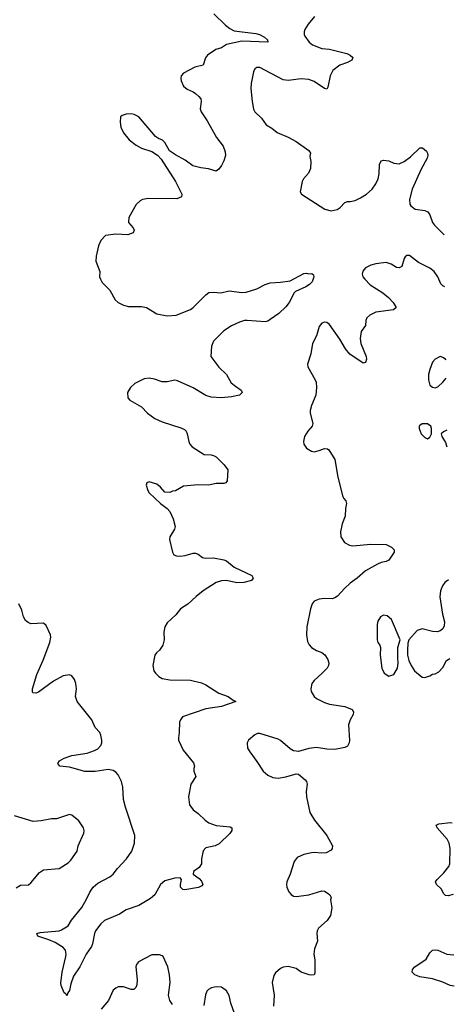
# Model space of a CAD drawing. Header units: inches. Extents: x 2057696 to 2160536, y 827480 to 1016834.
# Tile 385 of 422: x 2140704 to 2144079, y 961380 to 969025. Entities that reach past the tile are written whole.
import ezdxf

# ---------------------------------------------------------------- set-up
doc = ezdxf.new("R2010")
doc.units = ezdxf.units.IN
doc.header["$MEASUREMENT"] = 0
doc.layers.add('C1946', color=7, linetype='Continuous')

msp = doc.modelspace()

# ---------------------------------------------------------------- linework, layer by layer
at = {"layer": 'C1946', "color": 5}
for points, elevation in [([(2142212.6, 969070), (2142302.6, 968982.6), (2142336.2, 968956.2), (2142370, 968938.5), (2142537.6, 968917.6), (2142566.8, 968910), (2142604.9, 968890), (2142627.7, 968870), (2142630.8, 968850), (2142430, 968857.5), (2142310, 968832.5), (2142270, 968807.3), (2142226.8, 968793.2), (2142162.8, 968750), (2142147.7, 968730), (2142128.1, 968671.9), (2142063.2, 968656.8), (2141976, 968610), (2141959.1, 968590), (2141955.5, 968570), (2141958, 968550), (2141977.3, 968510), (2142005.1, 968485.1), (2142050, 968466), (2142070, 968452.4), (2142096.3, 968430), (2142110.3, 968410.3), (2142112.7, 968390), (2142106.2, 968333.8), (2142112.7, 968310), (2142160.5, 968240.5), (2142231.6, 968111.6), (2142284, 968044), (2142299.1, 967999.1), (2142303, 967970), (2142290.4, 967930), (2142270, 967894), (2142250, 967864), (2142230, 967849.5), (2142170, 967867), (2142110, 967874.5), (2142049.7, 967889.7), (2141990, 967934.5), (2141915.2, 967975.2), (2141868.2, 968008.2), (2141830, 968072.3), (2141812.3, 968090), (2141782.6, 968102.6), (2141759.1, 968119.1), (2141629.5, 968270), (2141593.2, 968290), (2141570, 968294.7), (2141530, 968291.6), (2141499.3, 968280.7), (2141487.7, 968270), (2141483.1, 968230), (2141490, 968191.3), (2141510, 968147.3), (2141553, 968093), (2141607.3, 968050), (2141650, 968028.5), (2141730, 968002), (2141773.7, 967973.7), (2141803.7, 967943.7), (2141914, 967770), (2141962.8, 967670), (2141961, 967650), (2141925.5, 967634.5), (2141703.8, 967636.2), (2141658, 967630), (2141639.9, 967620.1), (2141607.3, 967590), (2141550.6, 967490), (2141548.4, 967450), (2141585.5, 967410), (2141594, 967390), (2141584, 967370), (2141543.9, 967356.1), (2141450, 967359.7), (2141370, 967349.4), (2141334.9, 967310), (2141315.8, 967270), (2141297.1, 967190), (2141296.3, 967150), (2141326, 967070), (2141324, 967030), (2141330.8, 967010), (2141345.8, 966985.8), (2141404.4, 966924.4), (2141446.4, 966850), (2141470, 966830.4), (2141510, 966808.8), (2141550, 966797.4), (2141650, 966798), (2141690, 966790.4), (2141770, 966741.3), (2141850, 966726.5), (2141919.3, 966730), (2142030, 966775.2), (2142050.5, 966789.5), (2142150, 966890.3), (2142173.4, 966906.6), (2142210, 966910.3), (2142264.8, 966904.8), (2142330, 966920.2), (2142428.4, 966908.4), (2142462, 966910), (2142545.2, 966934.8), (2142610, 966970.5), (2142650, 966982.8), (2142730, 966986.4), (2142803.3, 966996.7), (2142910, 967054.8), (2142930, 967056), (2142950, 967051), (2142973.7, 967053.7), (2142985.4, 967045.4), (2142986.8, 967030), (2142974, 966990), (2142954.8, 966970), (2142926, 966950), (2142844.9, 966915.1), (2142834.5, 966905.5), (2142796.9, 966830), (2142770, 966796.3), (2142716.9, 966743.1), (2142650, 966697.6), (2142630, 966685.1), (2142610, 966679.6), (2142470, 966690.9), (2142450, 966689.7), (2142410, 966677.3), (2142350, 966648.6), (2142290.4, 966610), (2142208.8, 966530), (2142193.4, 966490), (2142189.2, 966409.2), (2142250, 966328.5), (2142310.2, 966270.2), (2142347, 966207), (2142379, 966179), (2142422.8, 966150), (2142431, 966130), (2142411, 966110), (2142350, 966096.4), (2142270, 966088.8), (2142190, 966094.5), (2142150, 966106.9), (2142050, 966168), (2141930, 966222.4), (2141910, 966225.6), (2141850, 966213.3), (2141810, 966213.1), (2141750, 966234.5), (2141710, 966241), (2141670, 966237.3), (2141599, 966201), (2141564.9, 966170), (2141542, 966130), (2141544, 966090), (2141558.8, 966070), (2141650, 966019.1), (2141697.3, 965970), (2141753, 965930), (2141810, 965902.3), (2141956.5, 965856.5), (2141982.6, 965842.6), (2141995.5, 965830), (2142003.8, 965810), (2142017.1, 965750), (2142026, 965730), (2142043, 965710), (2142136, 965650), (2142190, 965646.3), (2142210, 965641.7), (2142230.2, 965630.2), (2142290.6, 965570), (2142319.1, 965530), (2142314.8, 965445.2), (2142304.7, 965430), (2142290, 965425.1), (2142230, 965423.6), (2142169.1, 965410.9), (2142090, 965413), (2141977.1, 965402.9), (2141912.8, 965367.2), (2141890, 965364), (2141870, 965355.3), (2141830, 965358), (2141796.5, 965396.5), (2141770, 965418), (2141710, 965438), (2141691.6, 965428.4), (2141686, 965410), (2141698, 965370), (2141710, 965352), (2141798, 965270), (2141850, 965231), (2141870, 965206), (2141896.3, 965150), (2141910.7, 965090), (2141904.9, 965070), (2141870.6, 965010), (2141868.2, 964990), (2141890.6, 964890.6), (2141901, 964870), (2141921.1, 964861.1), (2141950, 964859.1), (2141990, 964864), (2142050, 964882), (2142070, 964883), (2142090, 964876.3), (2142124, 964850), (2142143.4, 964843.4), (2142210, 964846.7), (2142290, 964832.4), (2142310, 964823), (2142370, 964775.3), (2142506.8, 964710), (2142517.3, 964690), (2142504.7, 964670), (2142443.4, 964656.6), (2142390, 964653), (2142310, 964671.3), (2142270, 964667.4), (2142230, 964655.1), (2142130, 964589.6), (2142073.4, 964546.6), (2142010, 964487.6), (2141954, 964450), (2141916.2, 964403.8), (2141850, 964340.9), (2141830.4, 964310), (2141823.1, 964270), (2141825.5, 964210), (2141815.5, 964170), (2141790.6, 964130), (2141766.8, 964110), (2141754, 964090), (2141738, 964010), (2141746, 963970), (2141759.3, 963950), (2141785.1, 963925.1), (2141810, 963908.9), (2141870, 963898.3), (2142030, 963895.8), (2142115.4, 963875.4), (2142150, 963860.3), (2142250, 963797), (2142322.8, 963770), (2142360.5, 963740.5), (2142382, 963730), (2142270, 963692.6), (2142150, 963673.3), (2141968.9, 963611.1), (2141953, 963590), (2141946, 963570), (2141943, 963490), (2141936.3, 963450), (2141936.3, 963430), (2141972.2, 963352.2), (2142054.7, 963254.7), (2142062, 963230), (2142056.3, 963210), (2142057.3, 963190), (2142070.6, 963150), (2142033.4, 963090), (2142014.8, 962990), (2142022.8, 962930), (2142050.4, 962890.4), (2142090, 962860.7), (2142144, 962810), (2142174, 962790), (2142229.1, 962769.1), (2142338.7, 962758.7), (2142350.8, 962750), (2142350.6, 962730.6), (2142334.9, 962705.1), (2142254, 962626), (2142221, 962610), (2142150, 962594), (2142129, 962571), (2142115.8, 962510), (2142114.9, 962470), (2142097.4, 962442.6), (2142053.7, 962410), (2142052, 962390), (2142097.7, 962357.7), (2142116.9, 962336.9), (2142126.4, 962310), (2142118.9, 962301.1), (2142092.5, 962287.5), (2141987.6, 962267.6), (2141970, 962271.2), (2141953.7, 962290), (2141952.5, 962310), (2141959.8, 962350), (2141950, 962361.7), (2141910, 962360.3), (2141830, 962338.7), (2141798, 962310), (2141754.7, 962230), (2141719.6, 962200.4), (2141630, 962147.4), (2141530, 962114.6), (2141478.9, 962081.1), (2141363, 962030), (2141333.9, 962006.1), (2141294, 961950), (2141284.9, 961930), (2141268.9, 961850), (2141260.9, 961830), (2141219.5, 961770), (2141171.6, 961670), (2141122.7, 961597.3), (2141101.3, 961538.7), (2141090, 961488), (2141078, 961470), (2141070, 961446), (2141062, 961462), (2141049.2, 961470), (2141026.6, 961526.6), (2141024.8, 961544.8), (2141033.3, 961630), (2141062.2, 961750), (2141064.7, 961770), (2141059.3, 961799.3), (2141041.6, 961821.6), (2140979.8, 961859.8), (2140930, 961881.7), (2140844, 961910), (2140838, 961930), (2140862.9, 961937.1), (2141010, 961951.5), (2141030, 961958.3), (2141080.5, 961990), (2141105.7, 962034.3), (2141187.5, 962132.5), (2141223.8, 962196.2), (2141248, 962250), (2141274.7, 962290), (2141310, 962321.5), (2141405.1, 962370), (2141429.7, 962390), (2141464.4, 962435.6), (2141534.7, 962510), (2141575.5, 962570), (2141596.8, 962630), (2141597.4, 962690), (2141525.7, 962910), (2141511.4, 962970), (2141505.3, 963065.3), (2141495.3, 963110), (2141470, 963162.4), (2141450, 963183.5), (2141430, 963196), (2141390, 963202.7), (2141290, 963187.1), (2141210, 963188.4), (2141090, 963221.1), (2141015.3, 963230), (2141001.2, 963250), (2141014, 963270), (2141049.2, 963290), (2141110, 963311.3), (2141228.7, 963331.3), (2141286, 963350), (2141310, 963364.2), (2141333.6, 963390), (2141342.4, 963410), (2141343, 963430), (2141335.1, 963470), (2141326.6, 963490), (2141290.9, 963530), (2141263.5, 963590), (2141149.5, 963730), (2141138, 963770), (2141144, 963830), (2141141, 963870), (2141130, 963902.7), (2141110, 963931.3), (2141090, 963938.9), (2141043, 963930), (2140966.7, 963890), (2140850, 963804.2), (2140830, 963795.6), (2140810, 963798), (2140804, 963804), (2140803.5, 963830), (2140838.3, 963941.7), (2140886.7, 964053.3), (2140937.1, 964190), (2140945.7, 964230), (2140944.2, 964250), (2140910, 964321.2), (2140890, 964339.5), (2140790, 964335.6), (2140770, 964343.6), (2140750, 964360.9), (2140733.6, 964390), (2140719.7, 964439.8), (2140697.6, 964490)], 420), ([(2142994.4, 969050), (2142943.7, 968990), (2142918, 968950), (2142912, 968930), (2142912.2, 968910), (2142917.4, 968897.4), (2142951.8, 968851.8), (2142978.8, 968830), (2143050, 968800.9), (2143110, 968796.5), (2143243.1, 968763.1), (2143270.8, 968750), (2143290, 968730.8), (2143282.8, 968710), (2143250, 968691.8), (2143190, 968672.8), (2143134.4, 968630), (2143114.9, 968590), (2143097.3, 968502.7), (2143090, 968485.2), (2143070, 968492.3), (2142990, 968546), (2142950, 968560.9), (2142890, 968565.1), (2142790, 968554.5), (2142750, 968557.4), (2142570, 968655.1), (2142544.9, 968655.1), (2142530, 968644), (2142518.8, 968621.2), (2142502, 968530), (2142499.5, 968490), (2142508.5, 968390), (2142518.7, 968330), (2142528.7, 968310), (2142580.7, 968260.7), (2142617.3, 968210), (2142663.1, 968183.1), (2142702.8, 968150), (2142790, 968112.2), (2142850, 968078.4), (2142950, 968010.8), (2142961, 967990), (2142958, 967962), (2142964.5, 967924.5), (2142963, 967870), (2142946.6, 967833.4), (2142907.3, 967790), (2142897.3, 967770), (2142881, 967690), (2142891.3, 967670), (2143074.2, 967554.2), (2143122.4, 967542.4), (2143170, 967550.5), (2143193.3, 967566.7), (2143230, 967604.9), (2143250, 967612.7), (2143270, 967612.7), (2143310, 967622.4), (2143350, 967641.1), (2143396.9, 967670), (2143441.1, 967710), (2143468.4, 967750), (2143486.9, 967790), (2143496, 967830), (2143499.1, 967900.9), (2143509.6, 967930.4), (2143530, 967934.9), (2143550, 967932.4), (2143570, 967928.4), (2143610, 967910.5), (2143650, 967906), (2143690, 967924.4), (2143739.3, 967960.7), (2143810, 968030.7), (2143832, 968030), (2143863.5, 968003.5), (2143870.8, 967990), (2143873.4, 967970), (2143868, 967950), (2143819.2, 967860.8), (2143750.4, 967710.4), (2143732, 967630), (2143734, 967594), (2143740.9, 967580.9), (2143774.7, 967554.7), (2143850, 967544.9), (2143874.3, 967534.3), (2143890, 967511), (2143910.4, 967450), (2143924.9, 967430), (2143999.7, 967355.2)], 440), ([(2144005.2, 966950.7), (2143990, 966958.7), (2143975.2, 966975.2), (2143952.1, 967030), (2143923.1, 967070), (2143890, 967096.4), (2143800.9, 967140.9), (2143730, 967193.7), (2143710, 967194.7), (2143696.9, 967183.1), (2143689.2, 967170.8), (2143670.2, 967109.8), (2143650, 967097.6), (2143630, 967101.3), (2143587.9, 967128), (2143550, 967140.4), (2143469.1, 967130.9), (2143430, 967119.7), (2143390, 967098.4), (2143367.7, 967072.3), (2143363.1, 967050), (2143368.7, 967030), (2143383.1, 967010), (2143426.1, 966966.1), (2143524, 966904), (2143567.4, 966867.4), (2143604.4, 966830), (2143627.7, 966790), (2143606.7, 966773.3), (2143470, 966754.8), (2143421.6, 966730), (2143398.7, 966710), (2143391.7, 966690), (2143390.4, 966650), (2143356.5, 966603.5), (2143346.7, 966550), (2143351.8, 966510), (2143394, 966410), (2143397.1, 966390), (2143390, 966364), (2143370, 966359.3), (2143267.7, 966427.7), (2143232.8, 966470), (2143190, 966543.5), (2143110, 966659.5), (2143090, 966674.5), (2143070, 966678), (2143050, 966669.2), (2143030, 966644), (2143008.2, 966570), (2142977, 966510), (2142964.9, 966430), (2142938, 966350), (2142942, 966330), (2142998.3, 966230), (2143006, 966210), (2143008.7, 966168.7), (2143003.1, 966110), (2142970.3, 966029.7), (2142959.5, 965990), (2142958.4, 965970), (2142979.1, 965890), (2142976.3, 965870), (2142940.5, 965830), (2142915.5, 965790), (2142908, 965750), (2142910.7, 965730), (2142930, 965698.8), (2142970, 965674), (2142990.8, 965670.8), (2143030, 965680.5), (2143070, 965697.1), (2143094, 965694), (2143104.4, 965684.4), (2143150.3, 965610.3), (2143173.8, 965473.8), (2143210.7, 965330), (2143218.8, 965310), (2143236, 965290), (2143242.8, 965270), (2143233, 965230), (2143230.7, 965170), (2143207.7, 965110), (2143194.8, 965050), (2143198, 965010), (2143227.1, 964967.1), (2143264.5, 964944.5), (2143290, 964939.1), (2143430, 964953.4), (2143550, 964950.6), (2143592, 964930), (2143611.3, 964910), (2143610.8, 964890), (2143570, 964829.2), (2143550, 964818), (2143510, 964809.6), (2143482, 964798), (2143390, 964745.1), (2143324.4, 964690), (2143269.2, 964650.8), (2143224.9, 964610), (2143171.8, 964548.2), (2143150, 964535.1), (2143130, 964529.2), (2143071.8, 964531.8), (2143030, 964527), (2142990.8, 964510), (2142976.3, 964490), (2142963, 964450), (2142933.4, 964310), (2142930.7, 964250), (2142938, 964198), (2142950.7, 964170.7), (2142970.7, 964150.7), (2143010, 964126.8), (2143050, 964111), (2143073.2, 964093.2), (2143097.5, 964057.5), (2143104, 964030), (2143102, 964010), (2143090.8, 963990), (2143053.4, 963950), (2142990, 963894.5), (2142972.7, 963870), (2142964.9, 963830), (2142968.5, 963810), (2142990, 963770.7), (2143010, 963753.4), (2143070, 963723.8), (2143110, 963710.6), (2143230, 963692), (2143286.8, 963670), (2143297.3, 963650), (2143294, 963630), (2143270.3, 963589.7), (2143257.6, 963550), (2143264, 963430), (2143262, 963410), (2143250, 963384), (2143230, 963373.2), (2143150, 963358.4), (2143090, 963361.6), (2143010, 963373), (2142950, 963366), (2142870, 963342), (2142850, 963344.5), (2142830, 963349.4), (2142804.4, 963364.4), (2142730, 963429.4), (2142710, 963439.5), (2142570, 963482.7), (2142550, 963482.7), (2142530, 963473.2), (2142481, 963430), (2142470.8, 963410), (2142474, 963370), (2142490, 963341), (2142546.6, 963266.6), (2142593.4, 963190), (2142630, 963159.3), (2142670, 963140.4), (2142710, 963135.8), (2142770, 963146.4), (2142850.5, 963170.5), (2142870, 963166.8), (2142922, 963122), (2142930.7, 963110), (2142936.3, 963090), (2142928.3, 963031.7), (2142930.4, 962990), (2142957.1, 962870), (2142993, 962810), (2143088.4, 962690), (2143134, 962610), (2143131, 962590), (2143122, 962578), (2143083.1, 962556.9), (2143050, 962553), (2142990, 962558), (2142970, 962555.1), (2142910, 962543), (2142859.6, 962520.4), (2142834.9, 962490), (2142804.9, 962390), (2142778.4, 962330), (2142774.9, 962310), (2142777.1, 962290), (2142793.3, 962253.3), (2142811.8, 962231.8), (2142830, 962220.4), (2142850, 962217.6), (2142950, 962230.4), (2143050, 962260.5), (2143070, 962257.3), (2143099.8, 962239.8), (2143112, 962230), (2143122, 962210), (2143118, 962190), (2143126.8, 962130), (2143117.3, 962070), (2143090.5, 962029.5), (2143024.7, 961970), (2143014.8, 961950), (2143010.8, 961930), (2143016.3, 961870), (2142992.7, 961810), (2142988.4, 961770), (2142995.2, 961724.8), (2142996.3, 961623.7), (2142990, 961608.7), (2142970, 961605.2), (2142950.8, 961609.2), (2142890, 961629.5), (2142850, 961659.3), (2142790, 961672.7), (2142750, 961669), (2142730, 961659), (2142690, 961625.2), (2142677.3, 961602.7), (2142664.4, 961550), (2142680.5, 961450), (2142675.5, 961364.5)], 440), ([(2143970, 966409.4), (2143930, 966389.3), (2143910, 966365.2), (2143888.2, 966310), (2143879.3, 966270), (2143879.3, 966230), (2143888.1, 966188.1), (2143910, 966170.8), (2143930, 966166.8), (2143950, 966174.8), (2143990, 966210.7), (2144014.8, 966243.2)], 460), ([(2144012.9, 966382.9), (2144009.2, 966390), (2143990, 966403.7), (2143970, 966409.4)], 460), ([(2144020.2, 965839.1), (2143994.4, 965825.6), (2143978, 965810), (2143982, 965790), (2144010, 965742), (2144022, 965707.9)], 460), ([(2144036, 964674.7), (2144024.9, 964670), (2144004.6, 964655.4), (2143986.3, 964630), (2143971.8, 964590), (2143965.1, 964545.1), (2143986.7, 964410), (2144002, 964350), (2143999.9, 964320.1), (2143990, 964295.3), (2143970, 964279), (2143947.1, 964272.9), (2143910, 964275.1), (2143830, 964296.3), (2143790, 964283.6), (2143724.7, 964210), (2143716.9, 964183.1), (2143714.8, 964130), (2143716, 964090), (2143726, 964050), (2143742.8, 964010), (2143770.7, 963970), (2143830, 963920.7), (2143850, 963917.3), (2143890, 963930.7), (2143910, 963942.8), (2143930, 963946), (2143958.6, 963961.4), (2143990, 963996), (2144019, 964050), (2144044.3, 964063.9)], 460), ([(2140675.9, 962284.1), (2140710, 962304), (2140771.5, 962308.5), (2140790, 962322.8), (2140857.2, 962402.8), (2140890, 962424), (2141010, 962434.9), (2141081.2, 962478.8), (2141100.8, 962499.2), (2141149.6, 962570), (2141157, 962610), (2141202.9, 962710), (2141204.5, 962730), (2141199.5, 962750), (2141164.4, 962804.4), (2141110, 962849.3), (2141090, 962853.2), (2140990, 962819.3), (2140950, 962819.3), (2140870, 962804.5), (2140810, 962800.7), (2140664.7, 962844.7)], 440), ([(2144069.1, 962231.8), (2144030, 962222.4), (2144010, 962225.1), (2143997.2, 962237.2), (2143976.2, 962276.2), (2143940.9, 962310), (2143934, 962330), (2143944.7, 962350), (2143997.9, 962402.1), (2144036.3, 962450), (2144045.1, 962470), (2144046.9, 962590), (2144039.1, 962630), (2144022.5, 962662.5), (2143945.1, 962750), (2143937.2, 962770), (2143958.9, 962781.1), (2144049.5, 962790.5), (2144061.6, 962788)], 440), ([(2144078.7, 961519.8), (2144046.7, 961526.7), (2143990, 961552.4), (2143910, 961578.4), (2143810, 961593.5), (2143772.3, 961610), (2143751.8, 961630), (2143754, 961650), (2143771.5, 961670), (2143861.1, 961730), (2143890, 961780.5), (2143910, 961799.5), (2143930, 961804.2), (2143950, 961800.3), (2144020.7, 961770), (2144045.5, 961765.5), (2144075.4, 961764.3)], 440), ([(2141890, 961379.3), (2141869.6, 961410), (2141860.7, 961450), (2141871.3, 961550), (2141868, 961610), (2141855.1, 961670), (2141817.2, 961750), (2141810, 961757.2), (2141790, 961764), (2141730, 961764), (2141626, 961710), (2141610.7, 961689.3), (2141606.8, 961670), (2141615.5, 961570), (2141613.4, 961530), (2141606.8, 961510), (2141590, 961496), (2141570, 961495.1), (2141510, 961514.5), (2141470, 961515.1), (2141450, 961506), (2141430.8, 961490), (2141393, 961410), (2141337.1, 961342.9)], 440), ([(2142371.8, 961308.2), (2142343.6, 961390), (2142330, 961448.7), (2142310, 961485.2), (2142270, 961512.7), (2142230, 961515.1), (2142193.2, 961506.8), (2142170, 961494), (2142158.5, 961481.5), (2142145.8, 961454.2), (2142132.7, 961370)], 440)]:
    msp.add_lwpolyline(points, dxfattribs=dict(at, elevation=elevation))
at = {"layer": 'C1946', "color": 5, "elevation": 460}
for points in [[(2143870, 965888), (2143830, 965888), (2143810, 965875.3), (2143806, 965870), (2143806, 965850), (2143822, 965810), (2143850, 965782), (2143870, 965772), (2143890, 965784.7), (2143902, 965810), (2143902, 965850), (2143895.3, 965870)], [(2143530, 964401.2), (2143504.7, 964390), (2143485.2, 964354.8), (2143480.7, 964330), (2143479.1, 964210), (2143484.9, 964190), (2143500.7, 964170), (2143505.5, 964150), (2143503.8, 964090), (2143516.3, 963990), (2143534.8, 963950), (2143570, 963926.8), (2143610, 963941), (2143637.2, 963990), (2143644, 964030), (2143639, 964070), (2143639, 964150), (2143659, 964210), (2143590, 964369), (2143557.5, 964397.5)]]:
    msp.add_lwpolyline(points, close=True, dxfattribs=at)

doc.saveas('drawing.dxf')
